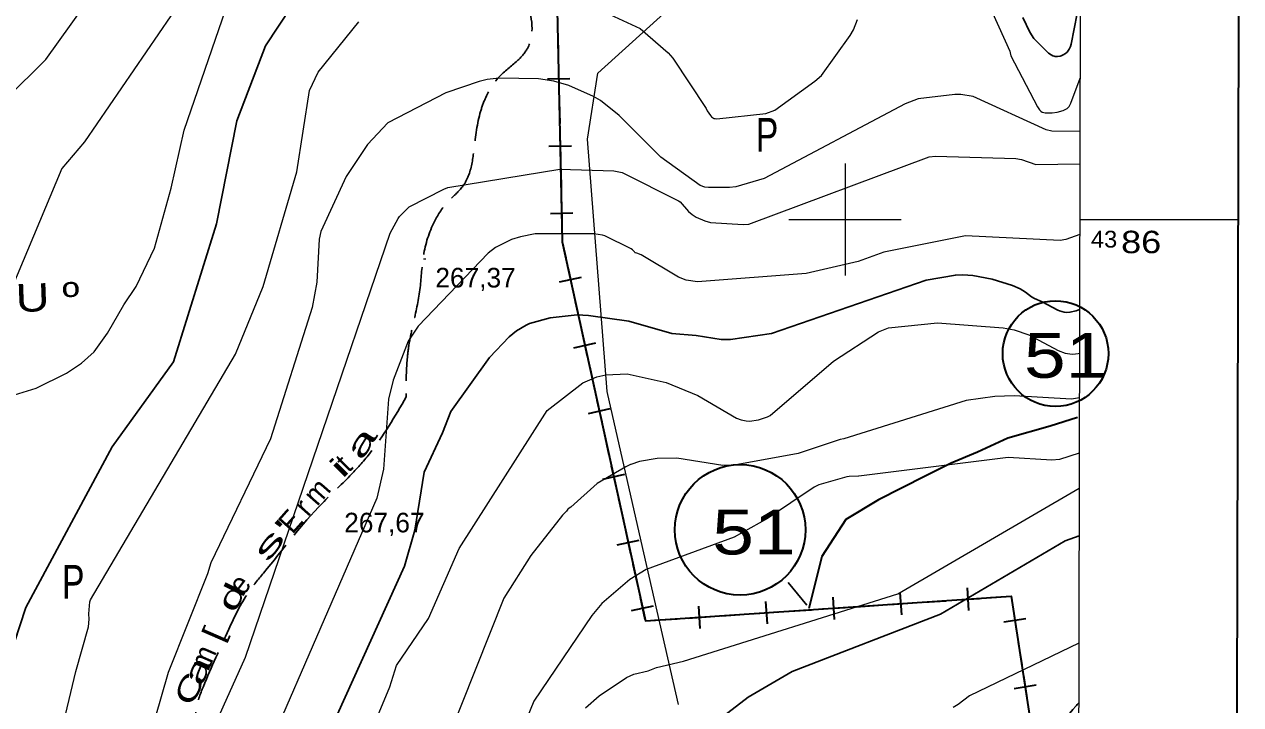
# Model space of a CAD drawing. Extents: x 480269 to 484877, y 4383588 to 4386804.
# Drawn here: x 483634 to 484176, y 4385784 to 4386087 of the extents above; entities that cross this region are included whole.
import ezdxf
from ezdxf.enums import TextEntityAlignment as Align

# ---------------------------------------------------------------- set-up
doc = ezdxf.new("R2010")
doc.units = 0
doc.header["$LTSCALE"] = 3.8
doc.linetypes.add('DOTTED', pattern=[1.5, 0.3, -1.2])
doc.linetypes.add('LONG_DASHED', pattern=[7.5, 6, -1.5])
for name, color, linetype, lineweight in [('1', 7, 'Continuous', 13), ('13', 7, 'Continuous', 25), ('2', 7, 'DOTTED', 13), ('27', 7, 'Continuous', 25), ('34', 7, 'Continuous', 35), ('38', 7, 'Continuous', 25), ('51', 7, 'Continuous', 13), ('6', 7, 'Continuous', 35), ('7', 7, 'Continuous', 13), ('8', 7, 'Continuous', 25), ('9', 7, 'Continuous', 13)]:
    doc.layers.add(name, color=color, linetype=linetype, lineweight=lineweight)
doc.layers.add('31', color=7, linetype='Continuous')
doc.layers.add('5', color=7, linetype='Continuous')

msp = doc.modelspace()

# ---------------------------------------------------------------- linework, layer by layer
at = {"layer": '1'}
for p, q in [((484000, 4386025), (484000, 4385975)), ((483975, 4386000), (484025, 4386000)), ((484104.53, 4386000), (484174.98, 4386000))]:
    msp.add_line(p, q, dxfattribs=at)
at = {"layer": '1', "lineweight": 35}
msp.add_lwpolyline([(480458.83, 4386528.21), (484176.23, 4386519.28), (484170.33, 4384064.28), (480452.93, 4384073.22)], close=True, dxfattribs=at)
at = {"layer": '1'}
msp.add_lwpolyline([(480529.1, 4386456.6), (484105.5, 4386448.1), (484100.5, 4384135.8), (480523.1, 4384144.4)], close=True, dxfattribs=at)
at = {"layer": '27'}
msp.add_spline([(484104.06, 4385784.41), (484102.82, 4385783), (484091.06, 4385771.43), (484077.82, 4385761.43), (484074.94, 4385748.76), (484079.73, 4385737.68), (484075.84, 4385726.92), (484069.7, 4385721.56), (484050.98, 4385706.78), (484036.48, 4385692.5), (484026.77, 4385683.17), (484019.68, 4385676.56), (484014.05, 4385670.81)], degree=3, dxfattribs=at)
at = {"layer": '34'}
for p, q in [((483871.98, 4386082.82), (483872.2, 4386072.82)), ((483872.31, 4386067.82), (483872.53, 4386057.82)), ((483867.42, 4386062.71), (483877.42, 4386062.93)), ((483872.63, 4386052.82), (483872.85, 4386042.82)), ((483872.96, 4386037.83), (483873.18, 4386027.83)), ((483868.07, 4386032.72), (483878.07, 4386032.94)), ((483873.29, 4386022.83), (483873.5, 4386012.83)), ((483873.61, 4386007.83), (483873.83, 4385997.84)), ((483868.72, 4386002.73), (483878.72, 4386002.94)), ((483876.6, 4385978.12), (483878.74, 4385968.35)), ((483872.79, 4385972.17), (483882.55, 4385974.3)), ((483879.81, 4385963.47), (483881.95, 4385953.7)), ((483879.2, 4385942.86), (483888.97, 4385945)), ((483883.02, 4385948.81), (483885.16, 4385939.04)), ((483886.23, 4385934.16), (483888.36, 4385924.39)), ((483889.43, 4385919.51), (483891.57, 4385909.74)), ((483885.62, 4385913.55), (483895.39, 4385915.69)), ((483892.64, 4385904.85), (483894.78, 4385895.09)), ((483892.03, 4385884.25), (483901.8, 4385886.39)), ((483895.85, 4385890.2), (483897.99, 4385880.43)), ((483899.06, 4385875.55), (483901.2, 4385865.78)), ((483902.27, 4385860.9), (483904.4, 4385851.13)), ((483898.45, 4385854.94), (483908.22, 4385857.08)), ((483905.47, 4385846.24), (483907.61, 4385836.47)), ((483908.68, 4385831.59), (483910.82, 4385821.82)), ((483995.31, 4385821.68), (483994.63, 4385831.66)), ((484025.24, 4385823.7), (484024.56, 4385833.68)), ((484049.84, 4385830.37), (484059.82, 4385831.04)), ((484055.17, 4385825.72), (484054.5, 4385835.7)), ((483904.87, 4385825.64), (483914.64, 4385827.77)), ((483935.44, 4385817.64), (483934.77, 4385827.62)), ((483965.37, 4385819.66), (483964.7, 4385829.64)), ((483975.01, 4385825.32), (483984.99, 4385825.99)), ((483989.98, 4385826.33), (483999.96, 4385827)), ((484004.95, 4385827.34), (484014.92, 4385828.01)), ((484019.91, 4385828.35), (484029.89, 4385829.02)), ((484034.88, 4385829.36), (484044.86, 4385830.03)), ((484074.88, 4385826.28), (484076.4, 4385816.39)), ((483915.15, 4385821.28), (483925.13, 4385821.95)), ((483930.12, 4385822.29), (483940.09, 4385822.96)), ((483945.08, 4385823.3), (483955.06, 4385823.97)), ((483960.05, 4385824.31), (483970.03, 4385824.98)), ((484070.7, 4385820.58), (484080.58, 4385822.1)), ((484077.16, 4385811.45), (484078.68, 4385801.57)), ((484079.44, 4385796.63), (484080.96, 4385786.74)), ((484075.26, 4385790.93), (484085.14, 4385792.45))]:
    msp.add_line(p, q, dxfattribs=at)
for points in [[(483872.5, 4386448.65), (483868, 4386266), (483874, 4385990), (483911, 4385821), (484074, 4385832), (484088, 4385741), (483902, 4385569), (484007, 4385465), (484103, 4385395), (484103.22, 4385394.84)], [(483873.94, 4385992.84), (483874, 4385990), (483875.53, 4385983)], [(484064.81, 4385831.38), (484074, 4385832), (484074.12, 4385831.22)]]:
    msp.add_lwpolyline(points, dxfattribs=at)
at = {"layer": '38', "linetype": 'LONG_DASHED'}
for points in [[(483874.69, 4386277.47), (483866.24, 4386264.28), (483858.29, 4386257.24), (483849.3, 4386249.79), (483845.66, 4386244.6), (483843.81, 4386235.97), (483842.32, 4386228.47), (483836.57, 4386214.75), (483832.14, 4386207.07), (483825.38, 4386196.78), (483819.99, 4386189.43), (483818.24, 4386186.18), (483818.11, 4386182.63), (483818.73, 4386177.98), (483820.14, 4386169.86), (483821.64, 4386166.58), (483828.05, 4386153.47), (483837.31, 4386135.99), (483839.85, 4386132.1), (483843.56, 4386120.56), (483846.7, 4386112.88), (483855.38, 4386101.33), (483857.78, 4386097.14), (483858.46, 4386076.32), (483853.94, 4386070.77), (483845.75, 4386063.52), (483839.61, 4386053.82), (483837.34, 4386047.31), (483834.52, 4386030.3), (483832.12, 4386019.3), (483829.3, 4386014.37), (483823.27, 4386008.22), (483817.04, 4385999.14), (483812.16, 4385983.89), (483810.67, 4385969.66), (483807.82, 4385954.51), (483806.01, 4385946.05), (483804.98, 4385938.54), (483804.45, 4385926), (483804.51, 4385920.94)], [(483804.51, 4385920.94), (483788.05, 4385895.48), (483779.36, 4385885.64), (483767.14, 4385873.56), (483740.9, 4385842.33), (483734.1, 4385833.64), (483725.43, 4385817.26), (483714.11, 4385791.82), (483710.8, 4385781.06), (483710.16, 4385770.49), (483707.13, 4385759.38), (483703.28, 4385752.81), (483694.46, 4385748.4), (483680.9, 4385745.07), (483669.5, 4385743.91), (483655.77, 4385731.07), (483647.05, 4385718.23), (483639.81, 4385704.57), (483634.39, 4385688.76), (483628.75, 4385674.1), (483622.15, 4385662.64), (483615.35, 4385655.69), (483611.37, 4385654.69), (483601.39, 4385656.95), (483588.98, 4385656.57), (483586.28, 4385655.56), (483578.11, 4385646.87), (483568.89, 4385635.65)]]:
    msp.add_spline(points, degree=3, dxfattribs=at)
at = {"layer": '51'}
msp.add_lwpolyline([(483925.78, 4385783.73), (483909.21, 4385856.62), (483894.05, 4385923.26), (483885.17, 4386035.8), (483889.85, 4386065.21), (483928.5, 4386100.35)], dxfattribs=at)
at = {"layer": '6', "lineweight": 25}
msp.add_line((483974.61, 4385838.12), (483982.91, 4385827.98), dxfattribs=at)
at = {"layer": '6'}
msp.add_lwpolyline([(484103.55, 4385911.73), (484091.43, 4385907.86), (484072.53, 4385902.53), (484058.95, 4385896.24), (484047.32, 4385891.4), (484035.69, 4385885.59), (484014.85, 4385874.95), (484000.3, 4385866.24), (483989.64, 4385849.78), (483983.82, 4385826.55)], dxfattribs=at)
for centre, radius in [((484093.75, 4385940.21), 23.55), ((483953.24, 4385861.62), 29.1)]:
    msp.add_circle(centre, radius, dxfattribs=at)
at = {"layer": '7'}
for p, q in [((483812.22, 4385982.49), (483813.22, 4385982.49)), ((483769.62, 4385879.14), (483770.62, 4385879.14))]:
    msp.add_line(p, q, dxfattribs=at)
at = {"layer": '8'}
for points in [[(484104.74, 4386098.91), (484100.68, 4386078.27), (484100.35, 4386077.25), (484099.85, 4386076.06), (484099.5, 4386075.48), (484098.87, 4386074.71), (484098.15, 4386074.05), (484097.13, 4386073.39), (484096.32, 4386073.02), (484095.74, 4386072.86), (484094.68, 4386072.72), (484093.97, 4386072.7), (484093.62, 4386072.73), (484093.08, 4386072.84), (484092.59, 4386073.01), (484091.83, 4386073.39), (484090.59, 4386074.24), (484084.13, 4386080.74), (484082.32, 4386083.58), (484079.24, 4386090.04)], [(483753.34, 4386095.07), (483741.77, 4386077.52), (483729.02, 4386044.1), (483719.89, 4385998.13), (483700.85, 4385936.57), (483673.49, 4385898.65), (483634.96, 4385827.01), (483619.32, 4385779.29), (483617.06, 4385750.43), (483607.42, 4385703.77), (483588.4, 4385668.48), (483553.23, 4385618.74), (483549.49, 4385606.42), (483542.9, 4385571.76), (483548.23, 4385522.15)], [(484104.44, 4385959.92), (484102.88, 4385959.27), (484100.17, 4385958.65), (484098.51, 4385958.55), (484097.63, 4385958.65), (484095.45, 4385959.26), (484094.71, 4385959.58), (484087.81, 4385963.37), (484084.4, 4385964.8), (484083.03, 4385965.53), (484080.43, 4385967.57), (484078.05, 4385969.1), (484074.52, 4385970.64), (484065.45, 4385973.42), (484056.86, 4385975.06), (484052.5, 4385975.42), (484049.18, 4385975.25), (484036.14, 4385972.98), (483967.19, 4385949.19), (483948.98, 4385946.46), (483944.74, 4385946.52), (483933.7, 4385948.28), (483922.78, 4385949.21), (483903.72, 4385954.72), (483885.72, 4385957.27), (483880.6, 4385957.44), (483868.53, 4385956.16), (483859.34, 4385953.65), (483857.88, 4385952.94), (483853.63, 4385950.31), (483850.32, 4385947.64), (483841.63, 4385938.52), (483824.42, 4385914.38), (483820.58, 4385904.95), (483812.47, 4385887.3), (483808.24, 4385861.52), (483803.69, 4385845.43), (483754.36, 4385736.42)], [(484104.23, 4385858.99), (484098.01, 4385856.74), (484042.57, 4385824.03), (483976.39, 4385798.44), (483956.84, 4385787.06), (483912.92, 4385753.12)]]:
    msp.add_lwpolyline(points, dxfattribs=at)
at = {"layer": '9'}
for points in [[(483518.74, 4385826.32), (483520.39, 4385848.14), (483525.53, 4385868.57), (483537.72, 4385900.16), (483547.83, 4385918.61), (483559.89, 4385937.45), (483565.62, 4385949.88), (483568.19, 4385958.32), (483569.93, 4385981.79), (483570.65, 4385985.99), (483573, 4385993.32), (483591.15, 4386019.14), (483643.97, 4386071.39), (483689.76, 4386135.57)], [(483727.12, 4386131.2), (483661.13, 4386034.7), (483651.03, 4386022.71), (483628.43, 4385968.79), (483624.88, 4385961.8), (483576.94, 4385892.18), (483574.11, 4385886.87), (483560.9, 4385844.83), (483549.36, 4385779.3), (483534.38, 4385734.95), (483533.77, 4385734.08), (483502.81, 4385698.5), (483494.02, 4385690.15), (483472.18, 4385666.38), (483450.35, 4385632.8), (483443.48, 4385617.49), (483436.28, 4385591.84), (483434.25, 4385578.86), (483434.26, 4385578.33)], [(484057.99, 4386109.5), (484073.39, 4386075.03), (484073.58, 4386074.36), (484073.79, 4386073.07), (484085.66, 4386050.32), (484086.61, 4386048.88), (484087.26, 4386048.31), (484087.8, 4386047.96), (484088.54, 4386047.68), (484089.1, 4386047.58), (484092.25, 4386047.53), (484094.53, 4386047.88), (484097.12, 4386048.67), (484098.6, 4386049.39), (484098.91, 4386049.59), (484099.88, 4386050.41), (484100.61, 4386051.88), (484104.67, 4386062.98)], [(483629.97, 4385921.89), (483639.6, 4385924.83), (483653.17, 4385931.56), (483659.81, 4385935.94), (483665.41, 4385941.01), (483671.35, 4385949.38), (483678.71, 4385962), (483684.18, 4385970.17), (483692.3, 4385987.27), (483699.79, 4386013.97), (483705.55, 4386039.9), (483724.18, 4386093.84)], [(483893.19, 4386092.4), (483908.72, 4386085.15), (483921.11, 4386074.3), (483923.26, 4386072.02), (483938.05, 4386049.52), (483938.57, 4386048.48), (483939.99, 4386046.43), (483940.51, 4386045.85), (483940.89, 4386045.51), (483941.32, 4386045.23), (483941.59, 4386045.12), (483942.11, 4386045), (483942.83, 4386044.91), (483942.84, 4386044.9), (483964.67, 4386047.35), (483968.64, 4386048.83), (483986.57, 4386061.65), (483989.47, 4386064.3), (484002.23, 4386082.01), (484003.74, 4386084.67), (484005.56, 4386089.26)], [(483645.55, 4385753.44), (483650.45, 4385769.82), (483657.33, 4385798.42), (483662.93, 4385818.4), (483663.18, 4385821.85), (483663.1, 4385824.13), (483663.54, 4385829.49), (483663.76, 4385830.35), (483728.42, 4385939.92), (483740.79, 4385970.18), (483755.69, 4386021.34), (483761.43, 4386057.52), (483765.31, 4386065.68), (483783.32, 4386088.13)], [(484104.62, 4386039.34), (484104.5, 4386039.32), (484092.03, 4386039.41), (484089.6, 4386040.02), (484057.12, 4386054.94), (484051.52, 4386055.72), (484048.84, 4386055.71), (484032.53, 4386053.81), (484026.7, 4386051.66), (483963.98, 4386018.37), (483951.32, 4386014.54), (483948.52, 4386014.23), (483939.12, 4386014.24), (483937.51, 4386014.48), (483935.38, 4386015.15), (483917.86, 4386027.77), (483899.35, 4386046.43), (483890.97, 4386053.12), (483887.92, 4386054.88), (483876.94, 4386059.78), (483870.2, 4386061.72), (483863.34, 4386062.78), (483845.9, 4386063.1), (483840.48, 4386062.4), (483837.04, 4386061.62), (483822.19, 4386056.54), (483796.23, 4386043.14), (483787.29, 4386033.43), (483777.78, 4386019.15), (483766.48, 4385994.63), (483765.75, 4385991.3), (483764.59, 4385972.07), (483762.54, 4385960.74), (483743.95, 4385902.14), (483717.37, 4385846.92), (483715.96, 4385842.03), (483698.35, 4385797.98), (483686.58, 4385756.72)], [(483801.52, 4386001.41), (483805.85, 4386005.73), (483821.22, 4386013.58), (483823.06, 4386014.26), (483872.88, 4386022.42), (483897.04, 4386021.75), (483900.7, 4386020.91), (483925.82, 4386008.4), (483926.46, 4386007.94), (483930.26, 4386003.58), (483931.81, 4386002.22), (483933.59, 4386001.07), (483937.5, 4385999.44), (483940.09, 4385998.75), (483954.62, 4385997.85), (483957.08, 4385997.95), (484037.43, 4386027.99), (484040.29, 4386028.28), (484076.12, 4386027.2), (484078.55, 4386026.74), (484085.01, 4386024.57), (484104.58, 4386024.86)], [(483693.1, 4385716.3), (483732.85, 4385804.9), (483797.25, 4385993.88), (483800.87, 4386000.54), (483801.52, 4386001.41)], [(484104.52, 4385993.29), (484098.32, 4385991.15), (484095.74, 4385990.7), (484053.61, 4385992.74), (484017.27, 4385985.46), (484005.79, 4385981.36), (483982.6, 4385975.91), (483934.24, 4385972.26), (483929.16, 4385973.01), (483925.84, 4385974.36), (483909.14, 4385984.25), (483907.27, 4385984.99), (483906.58, 4385985.09), (483906.45, 4385985.16), (483906.34, 4385985.24), (483906.18, 4385985.67), (483905.24, 4385986.56), (483904.66, 4385986.94), (483892.92, 4385992.77), (483891.98, 4385993.02), (483888.04, 4385993.66), (483861.93, 4385993.56), (483855.33, 4385992.36), (483851.4, 4385991.03), (483844.19, 4385987.58), (483840.92, 4385985.08), (483809.85, 4385952.52), (483805.39, 4385945.72), (483798.62, 4385928.37), (483796.62, 4385919.91), (483794.29, 4385888.65), (483791.39, 4385875.79), (483719.12, 4385708.99)], [(483781.26, 4385753.42), (483797.2, 4385791.55), (483800.19, 4385801.17), (483814.4, 4385822.15), (483828.07, 4385853.32), (483867.28, 4385914.89), (483883.18, 4385927.19), (483889.36, 4385929.87), (483893.35, 4385930.79), (483902.91, 4385931.23), (483920.25, 4385927.36), (483934.41, 4385921.47), (483951.64, 4385911.47), (483953.75, 4385910.67), (483955.9, 4385910.21), (483957.41, 4385910.16), (483961.36, 4385910.65), (483965.48, 4385912.06), (483966.65, 4385912.63), (483994.83, 4385936.83), (484014.88, 4385949.95), (484019.29, 4385951.7), (484041.11, 4385954), (484070.47, 4385951.73), (484075.28, 4385950.78), (484081.84, 4385948.59), (484094.93, 4385941.57), (484097.99, 4385940.45), (484100.16, 4385940.07), (484101.52, 4385940.02), (484103.8, 4385940.27), (484104.4, 4385940.43)], [(484104.36, 4385920.52), (484100.92, 4385919.94), (484075.37, 4385921.43), (484066.71, 4385921.13), (484053.93, 4385919.35), (483999.43, 4385902.14), (483997.82, 4385901.9), (483979.04, 4385895.71), (483950.57, 4385890.4), (483945.53, 4385890.28), (483925.05, 4385893.6), (483916.22, 4385893.5), (483908.42, 4385892.1), (483904.48, 4385890.71), (483904.46, 4385890.7), (483902.27, 4385889.69), (483889.5, 4385882.27), (483877.74, 4385871.68), (483876.69, 4385871.02), (483876.66, 4385870.99), (483876.54, 4385870.79), (483875.87, 4385869.91), (483874.15, 4385868.21), (483859.99, 4385850.18), (483848.01, 4385831.08), (483816.29, 4385751.63)], [(484104.31, 4385895.8), (484095.53, 4385892.98), (484092.09, 4385892.62), (484072.67, 4385893.9), (484006.16, 4385885.59), (484005.99, 4385885.61), (484001.76, 4385885.47), (484000.72, 4385885.33), (483988.31, 4385881.66), (483986.29, 4385880.68), (483965.41, 4385866.65), (483950.56, 4385858.35), (483911.3, 4385843.87), (483904.14, 4385839.48), (483891.6, 4385828.72), (483887.19, 4385823.44), (483861.29, 4385785.17), (483858.34, 4385777.89)], [(483884.33, 4385782.17), (483890.38, 4385787.56), (483902.64, 4385795.84), (483905.94, 4385797.27), (483912.27, 4385798.79), (483916.04, 4385800.16), (483928.02, 4385802.99), (484023.46, 4385833.04), (484104.27, 4385880.21)], [(484104.12, 4385811.03), (484055.45, 4385787.56), (484050.33, 4385783.66), (484048.07, 4385782.35)]]:
    msp.add_lwpolyline(points, dxfattribs=at)

# ---------------------------------------------------------------- texts
at = {"layer": '13', "width": 1.25}
for p in [(484098.27, 4385929.42), (483959.38, 4385850.64)]:
    msp.add_text('51', height=20, dxfattribs=at).set_placement(p, align=Align.CENTER)
at = {"layer": '2'}
for s, height, width, p in [('43', 7.5, 1.05, (484109.52, 4385987.5)), ('86  ', 10, 1.2, (484122.97, 4385985))]:
    msp.add_text(s, height=height, dxfattribs=dict(at, width=width)).set_placement(p)
at = {"layer": '31', "width": 0.75}
for p in [(483965.23, 4386030.32), (483656.11, 4385830.95)]:
    msp.add_text('P', height=15, dxfattribs=at).set_placement(p, align=Align.CENTER)
at = {"layer": '5', "width": 1.25}
msp.add_text('S O N   S E G U º', height=12.49, rotation=2, dxfattribs=at).set_placement((483495.03, 4385953.97))
at = {"layer": '5'}
for s, rotation, width, p in [('a', 57.492, 1.95, (483788.34, 4385897.88)), ('i', 45, 1.9, (483777.9, 4385885.92)), ('t', 45, 0.95, (483779.96, 4385887.97)), ('m', 48.594, 0.95, (483768.13, 4385875.6)), ('r', 48.594, 0.95, (483762, 4385868.65)), ('E', 48.594, 0.95, (483756.46, 4385862.36)), ("'", 48.594, 1.9, (483753.63, 4385859.15)), ('s', 53.396, 2.2, (483746.98, 4385852.19)), ('d', 63.461, 1.75, (483730.83, 4385829.58)), ('e', 53.396, 0.95, (483733.93, 4385834.62)), ('[', 66.474, 1.35, (483722.8, 4385813.35)), ('m', 66.474, 0.95, (483718.21, 4385802.8)), ('a', 66.474, 1.7, (483715.69, 4385797.02)), ('C', 66.474, 1.55, (483712.15, 4385788.9))]:
    msp.add_text(s, height=9.49, rotation=rotation, dxfattribs=dict(at, width=width)).set_placement(p, align=Align.CENTER)
at = {"layer": '7'}
for s, p in [('267,37', (483817.46, 4385969.71)), ('267,67', (483776.85, 4385860.49))]:
    msp.add_text(s, height=8.75, dxfattribs=at).set_placement(p)

doc.saveas('drawing.dxf')
